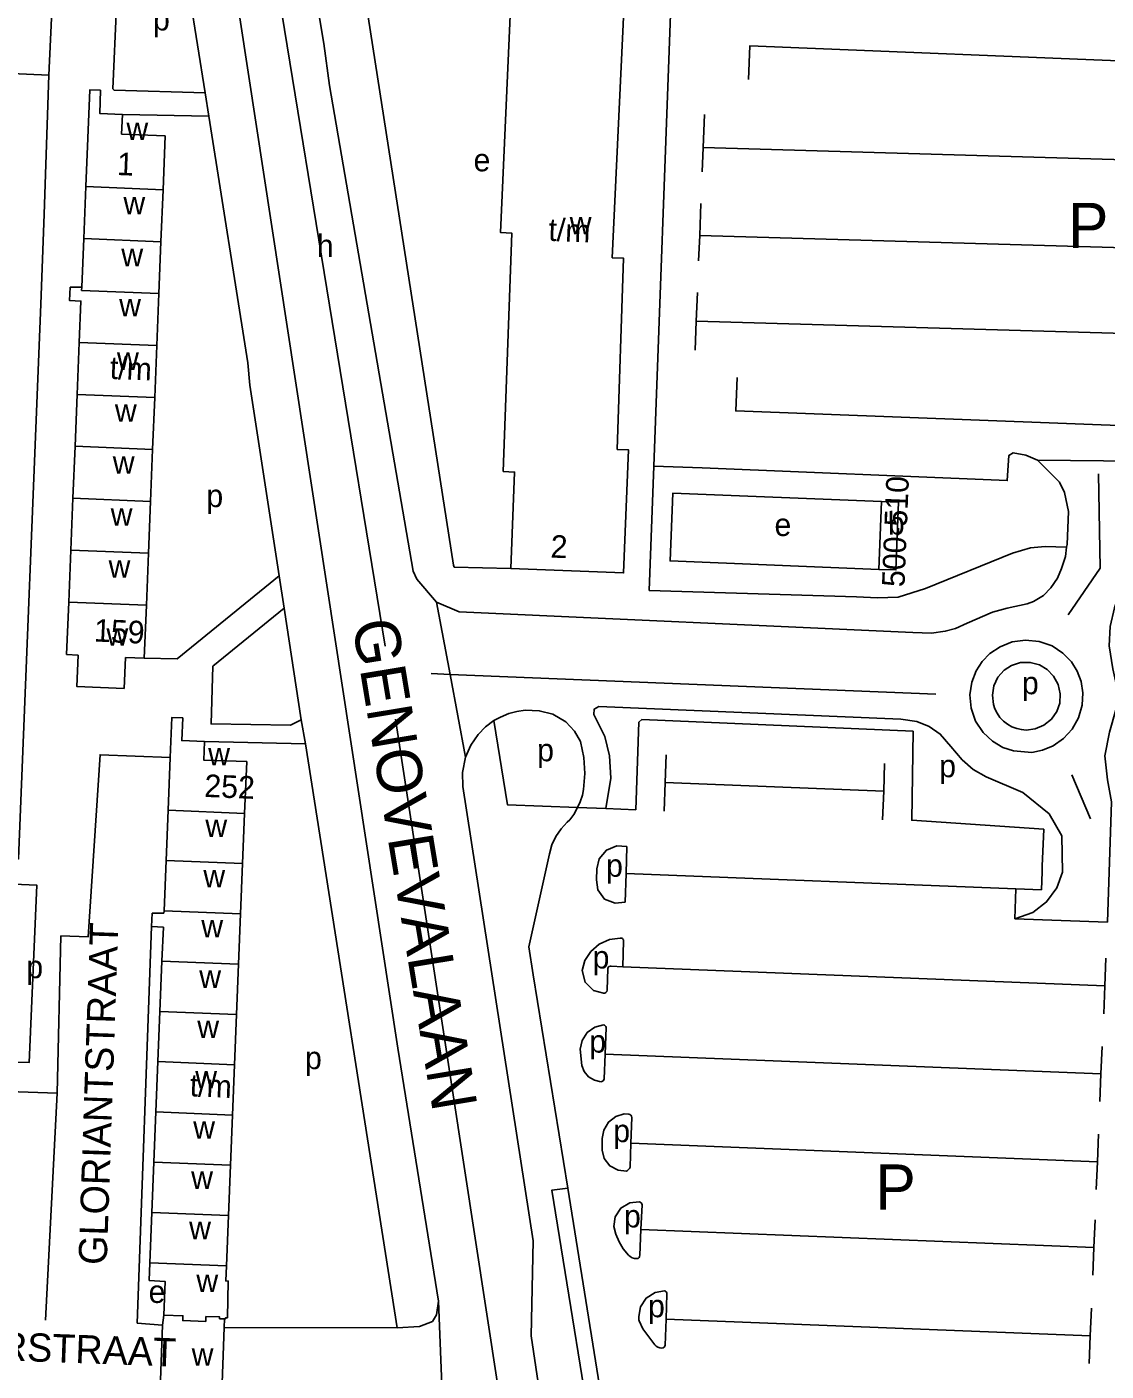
# Model space of a CAD drawing. Extents: x 159675 to 162108, y 386471 to 388472.
# Drawn here: x 160845.9 to 161036.8, y 386600.8 to 386838.6 of the extents above; entities that cross this region are included whole.
import ezdxf

# ---------------------------------------------------------------- set-up
doc = ezdxf.new("R2010")
doc.units = 0
for name, color, linetype in [('BLT_Basislijn', 7, 'Continuous'), ('BLT_Bebouwing', 7, 'Continuous'), ('BLT_Bebouwing_beschrifting', 7, 'Continuous'), ('BLT_Centroide', 7, 'Continuous'), ('BLT_Huisnummer_reeks', 7, 'Continuous'), ('BLT_Onderdoorgang_en_onderverdeling', 7, 'Continuous'), ('BLT_Onderverdeling_panden', 7, 'Continuous'), ('BLT_Straatnaam', 7, 'Continuous'), ('BLT_Straatnaam_hoofdweg', 7, 'Continuous'), ('BLT_Vlakafsluiter', 7, 'Continuous')]:
    doc.layers.add(name, color=color, linetype=linetype)

msp = doc.modelspace()

# ---------------------------------------------------------------- linework, layer by layer
at = {"layer": 'BLT_Basislijn'}
for p, q in [((160909.26, 386729.04), (160885.88, 386872.2)), ((160877.41, 386826.94), (160872.64, 386857.14)), ((160849.78, 386830.06), (160850.45, 386844.28)), ((160771.16, 386833.71), (160849.78, 386830.06)), ((160878.05, 386822.8), (160877.41, 386826.94)), ((160878.05, 386822.8), (160862.8, 386823.12)), ((160965.75, 386823.14), (160965.51, 386817.25)), ((160965.37, 386812.96), (160965.51, 386817.25)), ((160965.51, 386817.25), (161045.56, 386814.95)), ((160965.12, 386807.38), (160964.93, 386801.68)), ((160964.72, 386797.21), (160964.93, 386801.68)), ((161044.98, 386799.38), (160964.93, 386801.68)), ((160964.5, 386791.64), (160964.3, 386786.54)), ((160964.11, 386781.44), (160964.3, 386786.54)), ((160964.3, 386786.54), (161044.35, 386784.23)), ((160921.45, 386743.04), (160931.47, 386742.82)), ((160872.44, 386726.85), (160890.51, 386741.51)), ((160891.39, 386735.79), (160890.51, 386741.51)), ((160878.76, 386725.54), (160891.39, 386735.79)), ((160894.43, 386716.02), (160891.39, 386735.79)), ((160920.74, 386724.07), (160917.39, 386724.21)), ((161006.66, 386720.59), (160920.74, 386724.07)), ((160895.19, 386711.78), (160894.43, 386716.02)), ((160877.29, 386712.19), (160895.19, 386711.78)), ((160895.19, 386711.78), (160911.37, 386608.45)), ((160958.79, 386704.97), (160958.96, 386709.86)), ((160997.46, 386703.44), (160997.63, 386708.32)), ((160958.79, 386704.97), (160958.61, 386699.9)), ((160997.46, 386703.44), (160958.79, 386704.97)), ((161034.04, 386698.54), (161030.74, 386706.28)), ((160997.46, 386703.44), (160997.28, 386698.34)), ((160946.74, 386689.69), (160946.63, 386687.7)), ((161020.86, 386686.13), (160951.88, 386688.87)), ((161025.5, 386689.17), (161025.37, 386685.96)), ((161020.65, 386680.81), (161020.86, 386686.13)), ((161025.37, 386685.96), (161020.86, 386686.13)), ((160951.11, 386677.41), (160950.82, 386677.42)), ((161036.59, 386668.95), (161036.78, 386673.84)), ((161036.59, 386668.95), (160951.32, 386672.33)), ((161036.4, 386664.05), (161036.59, 386668.95)), ((161035.9, 386653.38), (160948.2, 386656.86)), ((161035.9, 386653.38), (161036.09, 386658.27)), ((161035.71, 386648.49), (161035.9, 386653.38)), ((160851.25, 386650), (160849.16, 386609.85)), ((161035.27, 386637.84), (161035.46, 386642.73)), ((161035.27, 386637.84), (160952.73, 386641.12)), ((161035.08, 386632.95), (161035.27, 386637.84)), ((161034.66, 386622.7), (160954.52, 386625.88)), ((161034.66, 386622.7), (161034.85, 386627.59)), ((161034.47, 386617.81), (161034.66, 386622.7)), ((161034.02, 386607.04), (161034.21, 386611.93)), ((160869.87, 386608.94), (160865.36, 386609.28)), ((161034.02, 386607.04), (160958.95, 386610.02)), ((160880.76, 386608.52), (160911.37, 386608.45)), ((161033.83, 386602.15), (161034.02, 386607.04))]:
    msp.add_line(p, q, dxfattribs=at)
for points in [[(160918.36, 386736.86), (160914.89, 386740.93), (160914.24, 386742.32), (160899.39, 386828.22), (160898.4, 386835.69), (160885.24, 386913.86)], [(160901.51, 386870.74), (160921.38, 386743.41), (160921.45, 386743.04)], [(160879.32, 386864.9), (160879.89, 386863.36), (160880.85, 386857.95), (160911.48, 386657.93)], [(160877.41, 386826.94), (160861.29, 386827.41), (160861.07, 386827.66), (160862.37, 386856.93), (160862.79, 386857.41), (160872.64, 386857.14)], [(160956.8, 386760.91), (160959.79, 386842.42)], [(161046.04, 386826.36), (161046.26, 386832.33), (160973.8, 386835.27), (160973.55, 386829.3)], [(160849.78, 386830.06), (160848.93, 386805.46), (160848.35, 386789.54)], [(160890.51, 386741.51), (160885.32, 386775.22), (160884.94, 386779.2), (160878.05, 386822.8)], [(160848.35, 386789.54), (160844.4, 386691.43), (160832.55, 386692.13)], [(161043.91, 386773.63), (161043.68, 386767.9), (160971.29, 386770.67), (160971.52, 386776.56)], [(161024.68, 386761.94), (161022.61, 386762.85), (161020.39, 386763.26), (161019.63, 386762.8), (161019.31, 386758.36), (160965.35, 386760.58), (160956.8, 386760.91)], [(161029.8, 386746.57), (161029.91, 386747.02), (161030.16, 386752.9), (161029.47, 386756.22), (161028.54, 386758.1), (161024.68, 386761.94)], [(161037.04, 386680.24), (161037.76, 386701.5), (161037.04, 386705.39), (161036.59, 386709.64), (161037.39, 386713.84), (161038.55, 386717.77), (161038.7, 386721.87), (161038.02, 386725.04), (161037.35, 386729.13), (161037.54, 386732.53), (161038.3, 386735.86), (161039.39, 386739.32), (161040.01, 386742.43), (161040.23, 386749.77), (161040.28, 386751.85), (161040.49, 386753.67), (161040.97, 386755.3), (161041.76, 386756.88), (161042.83, 386758.3), (161044.14, 386759.5), (161045.85, 386760.7), (161047.67, 386761.41), (161049.71, 386761.68)], [(160955.99, 386738.91), (160956.8, 386760.91)], [(161030.1, 386734.63), (161035.75, 386742.88), (161035.46, 386759.53)], [(160996.62, 386742.65), (160959.68, 386744.13), (160960.16, 386756.13), (160997.09, 386754.64)], [(160918.36, 386736.86), (160922.37, 386735.15), (161002.61, 386731.5), (161005.91, 386731.35), (161008.34, 386731.69), (161010.15, 386732.18), (161012.24, 386733.11), (161016.72, 386735.07), (161019.3, 386735.8), (161022.83, 386736.53), (161023.94, 386736.95), (161025.72, 386738), (161027.03, 386739.37), (161028.23, 386741.1), (161028.9, 386742.82), (161029.6, 386744.9), (161029.8, 386746.57)], [(160955.99, 386738.91), (160992.65, 386737.79), (160996.38, 386737.62), (161000, 386737.75), (161004.87, 386739.25), (161020.23, 386745.5), (161023.45, 386746.46), (161026.06, 386746.67), (161029.8, 386746.57)], [(161031.72, 386724.62), (161030.67, 386726.29), (161029.17, 386727.84), (161027.24, 386729.1), (161024.98, 386729.91), (161022.56, 386730.15), (161020.18, 386729.82), (161018.04, 386728.97), (161016.26, 386727.76), (161014.9, 386726.34)], [(160872.44, 386726.85), (160866.63, 386726.96)], [(161014.9, 386726.34), (161013.83, 386724.71), (161013.05, 386722.72), (161012.72, 386720.46), (161012.93, 386718.08), (161013.73, 386715.79), (161015.04, 386713.8), (161016.71, 386712.24), (161018.55, 386711.16), (161020.41, 386710.55), (161023.68, 386710.28)], [(161026.38, 386724.92), (161025.01, 386725.75), (161023.38, 386726.19), (161021.68, 386726.16), (161020.1, 386725.67), (161018.77, 386724.81), (161017.68, 386723.57), (161016.95, 386722.03), (161016.69, 386720.37), (161016.88, 386718.77)], [(160894.43, 386716.02), (160892.54, 386715.06), (160878.47, 386715.32), (160878.76, 386725.54)], [(161022.67, 386714.23), (161024.26, 386714.42), (161025.82, 386715.07), (161027.14, 386716.14), (161028.08, 386717.5), (161028.6, 386718.99), (161028.7, 386720.64), (161028.33, 386722.3), (161027.52, 386723.78), (161026.38, 386724.92)], [(161023.68, 386710.28), (161025.55, 386710.65), (161027.46, 386711.44), (161029.27, 386712.7), (161030.81, 386714.38), (161031.94, 386716.4), (161032.57, 386718.6), (161032.7, 386720.79), (161032.38, 386722.83), (161031.72, 386724.62)], [(161016.88, 386718.77), (161017.14, 386717.98), (161017.52, 386717.2), (161018.03, 386716.47), (161018.65, 386715.81), (161019.37, 386715.25), (161020.16, 386714.8), (161020.99, 386714.48), (161021.83, 386714.3), (161022.67, 386714.23)], [(160928.47, 386715.89), (160929.64, 386716.52), (160931.14, 386717.14), (160932.56, 386717.52), (160934.03, 386717.72), (160936.51, 386717.64), (160938.92, 386717.06), (160941.24, 386715.69), (160942.77, 386714.01), (160943.82, 386712.18), (160944.41, 386709.38), (160944.6, 386706.53), (160944.38, 386703.69), (160944.18, 386702.7), (160943.77, 386701.5), (160943.29, 386700.52)], [(161029.09, 386689.09), (161028.97, 386695.49), (161026.73, 386699.42), (161022.1, 386703.19), (161015.58, 386705.96), (161013.31, 386707.27), (161011.34, 386708.97), (161009.35, 386711.34), (161007.46, 386713.51), (161005.49, 386714.84), (161003.3, 386715.71), (161000.49, 386716.13), (160947.07, 386718.39), (160946.25, 386717.93), (160946.18, 386716.99), (160948.14, 386713.07), (160948.93, 386709.69), (160949.17, 386705.71), (160948.29, 386700.33)], [(160911.07, 386716.12), (160929.2, 386598.21), (160943.22, 386496.43)], [(160923.46, 386709.45), (160924.41, 386711.56), (160925.69, 386713.45), (160927.01, 386714.78), (160928.47, 386715.89)], [(160928.47, 386715.89), (160930.88, 386701.02), (160943.29, 386700.52)], [(160948.29, 386700.33), (160953.6, 386700.13), (160954.16, 386715.6), (160954.66, 386716.06), (161002.67, 386714), (161002.43, 386698.28), (161025.79, 386696.68), (161025.52, 386690.15), (161025.5, 386689.17)], [(160832.28, 386650.66), (160851.25, 386650), (160851.9, 386677.8), (160856.69, 386677.62), (160858.83, 386709.86), (160871.23, 386709.36)], [(160923.46, 386709.45), (160922.94, 386706.69), (160922.99, 386704.26), (160935.42, 386623.87)], [(160943.29, 386700.52), (160942.65, 386699.3), (160942.31, 386698.81), (160941.92, 386698.35), (160941.49, 386697.93)], [(160941.49, 386697.93), (160940.38, 386696.75), (160939.46, 386695.39), (160938.76, 386693.9), (160938.31, 386692.34)], [(160952.03, 386693.64), (160950.25, 386693.74), (160948.41, 386692.96), (160947.15, 386691.42), (160946.74, 386689.69)], [(160952.03, 386693.64), (160951.88, 386688.87)], [(160938.31, 386692.34), (160934.66, 386675.85), (160935.46, 386670.94)], [(160946.63, 386687.7), (160946.87, 386685.94), (160948.09, 386684.32), (160949.97, 386683.57), (160951.73, 386683.79)], [(160951.88, 386688.87), (160951.73, 386683.79)], [(161020.65, 386680.81), (161023.86, 386681.93), (161026.27, 386683.83), (161028.07, 386686.31), (161029.09, 386689.09)], [(160843.55, 386686.94), (160847.66, 386686.77), (160846.26, 386655.4), (160842.1, 386655.53)], [(160867.93, 386679.47), (160865.36, 386609.28)], [(160950.82, 386677.42), (160948.94, 386677.15), (160947.14, 386676.33), (160945.64, 386675.04), (160944.59, 386673.45)], [(160951.43, 386676.96), (160951.41, 386677.1), (160951.34, 386677.24), (160951.24, 386677.34), (160951.11, 386677.41)], [(160951.43, 386676.96), (160951.32, 386672.33)], [(160944.59, 386673.45), (160944.11, 386671.67), (160944.62, 386669.62), (160946.13, 386668.14), (160947.9, 386667.66)], [(160948.65, 386672.07), (160948.52, 386668.21)], [(160949.23, 386672.43), (160949.05, 386672.45), (160948.86, 386672.38), (160948.72, 386672.24), (160948.65, 386672.07)], [(160951.32, 386672.33), (160949.23, 386672.43)], [(160935.46, 386670.94), (160941.6, 386633.21)], [(160947.9, 386667.66), (160948.12, 386667.69), (160948.32, 386667.81), (160948.46, 386668), (160948.52, 386668.21)], [(160947.89, 386662.06), (160946.37, 386661.67), (160945.01, 386660.71), (160944.1, 386659.31), (160943.76, 386657.79)], [(160948.37, 386661.6), (160948.3, 386661.76), (160948.18, 386661.89), (160948.04, 386661.99), (160947.89, 386662.06)], [(160948.37, 386661.6), (160948.2, 386656.86)], [(160911.48, 386657.93), (160918.69, 386613.19)], [(160943.76, 386657.79), (160944.03, 386654.87)], [(160948.2, 386656.86), (160948.03, 386652.55)], [(160944.03, 386654.87), (160944.45, 386653.8), (160945.24, 386652.88), (160946.27, 386652.26), (160947.39, 386652.02)], [(160947.39, 386652.02), (160947.61, 386652.06), (160947.81, 386652.17), (160947.96, 386652.35), (160948.03, 386652.55)], [(160951.57, 386646.32), (160950.09, 386645.87), (160948.78, 386644.87), (160947.93, 386643.46), (160947.64, 386641.94)], [(160951.57, 386646.32), (160952.39, 386646.29)], [(160952.88, 386645.71), (160952.83, 386645.9), (160952.72, 386646.07), (160952.56, 386646.21), (160952.39, 386646.29)], [(160952.88, 386645.71), (160952.73, 386641.12)], [(160947.64, 386641.94), (160947.63, 386639.91)], [(160952.73, 386641.12), (160952.58, 386636.87)], [(160947.63, 386639.91), (160948.01, 386638.44), (160949.01, 386637.13), (160950.46, 386636.35), (160951.97, 386636.2)], [(160951.97, 386636.2), (160952.16, 386636.33), (160952.33, 386636.48), (160952.47, 386636.67), (160952.58, 386636.87)], [(160947.44, 386579.29), (160938.77, 386632.83), (160941.6, 386633.21)], [(160947.96, 386593.46), (160941.6, 386633.21)], [(160954.21, 386630.77), (160952.54, 386630.61), (160950.95, 386629.66), (160949.95, 386628.09), (160949.74, 386626.42)], [(160954.73, 386630.22), (160954.68, 386630.41), (160954.56, 386630.58), (160954.4, 386630.7), (160954.21, 386630.77)], [(160954.73, 386630.22), (160954.52, 386625.88)], [(160949.74, 386626.42), (160950.08, 386625.03), (160950.64, 386623.69), (160951.39, 386622.45), (160952.32, 386621.35)], [(160954.52, 386625.88), (160954.29, 386621.32)], [(160935.42, 386623.87), (160935.12, 386607.08), (160938.24, 386586.05), (160941.18, 386569.03), (160947.36, 386519.8), (160948.5, 386511.14)], [(160952.32, 386621.35), (160952.62, 386621.07), (160952.99, 386620.86), (160953.4, 386620.74), (160953.81, 386620.72)], [(160953.81, 386620.72), (160954, 386620.77), (160954.18, 386620.92), (160954.28, 386621.11), (160954.29, 386621.32)], [(160958.69, 386615.01), (160957.01, 386614.74), (160955.45, 386613.74), (160954.44, 386612.19), (160954.16, 386610.51)], [(160959.11, 386614.52), (160959.09, 386614.69), (160959, 386614.85), (160958.85, 386614.96), (160958.69, 386615.01)], [(160959.11, 386614.52), (160958.95, 386610.02)], [(160918.69, 386613.19), (160918.37, 386610.79), (160917.61, 386609.59), (160915.36, 386608.73), (160911.37, 386608.45)], [(160954.16, 386610.51), (160954.13, 386610.32), (160954.12, 386610.12), (160954.15, 386609.92), (160954.19, 386609.73)], [(160954.19, 386609.73), (160954.87, 386608.3)], [(160958.95, 386610.02), (160958.79, 386605.42)], [(160954.87, 386608.3), (160956.95, 386605.49)], [(160956.95, 386605.49), (160957.2, 386605.23), (160957.51, 386605.03), (160957.87, 386604.92), (160958.23, 386604.88)], [(160958.23, 386604.88), (160958.42, 386604.94), (160958.6, 386605.06), (160958.73, 386605.23), (160958.79, 386605.42)]]:
    msp.add_lwpolyline(points, dxfattribs=at)
at = {"layer": 'BLT_Bebouwing'}
for p, q in [((160869.97, 386809.79), (160870.36, 386819.32)), ((160869.6, 386800.61), (160869.97, 386809.79)), ((160869.23, 386791.42), (160869.6, 386800.61)), ((160868.86, 386782.24), (160869.23, 386791.42)), ((160868.49, 386773.05), (160868.86, 386782.24)), ((160868.12, 386763.86), (160868.49, 386773.05)), ((160867.75, 386754.68), (160868.12, 386763.86)), ((160867.38, 386745.49), (160867.75, 386754.68)), ((160996.62, 386742.65), (160997.09, 386754.64)), ((160867.01, 386736.31), (160867.38, 386745.49)), ((160866.63, 386726.96), (160867.01, 386736.31)), ((160863.34, 386727.03), (160866.63, 386726.96)), ((160867.93, 386679.47), (160868.04, 386681.85)), ((160868.04, 386681.85), (160870.13, 386681.82)), ((160870.02, 386679.38), (160867.93, 386679.47)), ((160869.77, 386673.36), (160870.02, 386679.38)), ((160869.42, 386664.46), (160869.77, 386673.36)), ((160869.06, 386655.57), (160869.42, 386664.46)), ((160868.7, 386646.68), (160869.06, 386655.57)), ((160868.35, 386637.78), (160868.7, 386646.68)), ((160867.99, 386628.89), (160868.35, 386637.78)), ((160867.63, 386619.99), (160867.99, 386628.89)), ((160867.5, 386616.84), (160867.63, 386619.99)), ((160870.12, 386610.74), (160869.87, 386608.94)), ((160880.82, 386610.05), (160880.76, 386608.52)), ((160869.87, 386608.94), (160869.37, 386595.96)), ((160880.76, 386608.52), (160880.3, 386595.37))]:
    msp.add_line(p, q, dxfattribs=at)
for points in [[(160931.47, 386742.82), (160932.17, 386759.87), (160930.16, 386759.96), (160931.66, 386802.14), (160929.67, 386802.21), (160932.35, 386861.78), (160934.35, 386861.7), (160934.45, 386864.4)], [(160934.45, 386864.4), (160941.65, 386864.08), (160941.55, 386861.38), (160952.32, 386860.89), (160952.15, 386856.55), (160954.13, 386856.46), (160953.79, 386847.79), (160951.78, 386847.87), (160949.45, 386797.76), (160951.45, 386797.68), (160950.32, 386763.86), (160952.32, 386763.78), (160951.45, 386742.01), (160931.47, 386742.82)], [(160862.8, 386823.12), (160858.76, 386823.29), (160858.89, 386827.39), (160856.99, 386827.47), (160856.3, 386810.35)], [(160870.36, 386819.32), (160862.64, 386819.64), (160862.8, 386823.12)], [(160856.3, 386810.35), (160855.93, 386801.16)], [(160855.93, 386801.16), (160855.58, 386792.55)], [(160853.51, 386792.57), (160853.43, 386790.19), (160855.45, 386790.1), (160855.15, 386782.8)], [(160855.58, 386792.55), (160853.51, 386792.57)], [(160855.15, 386782.8), (160854.78, 386773.61)], [(160854.78, 386773.61), (160854.4, 386764.43)], [(160854.4, 386764.43), (160854.03, 386755.24)], [(160854.03, 386755.24), (160853.66, 386746.05)], [(160997.09, 386754.64), (161000.08, 386754.53), (160999.62, 386742.54), (160996.62, 386742.65)], [(160853.66, 386746.05), (160853.29, 386736.87)], [(160853.29, 386736.87), (160852.91, 386727.56)], [(160852.91, 386727.56), (160854.94, 386727.46), (160854.69, 386721.95), (160863.07, 386721.58), (160863.34, 386727.03)], [(160871.23, 386709.36), (160871.51, 386716.44), (160873.45, 386716.36), (160873.27, 386712.37), (160877.29, 386712.19)], [(160877.29, 386712.19), (160877.18, 386708.9), (160884.77, 386708.64), (160884.4, 386699.49)], [(160870.85, 386700.04), (160871.23, 386709.36)], [(160870.5, 386691.15), (160870.85, 386700.04)], [(160884.4, 386699.49), (160884.04, 386690.59)], [(160870.15, 386682.25), (160870.5, 386691.15)], [(160884.04, 386690.59), (160883.68, 386681.7)], [(160870.13, 386681.82), (160870.15, 386682.25)], [(160883.68, 386681.7), (160883.32, 386672.8)], [(160883.32, 386672.8), (160882.96, 386663.91)], [(160882.96, 386663.91), (160882.61, 386655.01)], [(160882.61, 386655.01), (160882.25, 386646.12)], [(160882.25, 386646.12), (160881.89, 386637.23)], [(160881.89, 386637.23), (160881.53, 386628.33)], [(160881.53, 386628.33), (160881.17, 386619.44)], [(160881.17, 386619.44), (160881.06, 386616.77), (160881.49, 386616.75), (160881.35, 386610.23)], [(160870.12, 386610.74), (160870.33, 386616.69), (160867.5, 386616.84)], [(160881.35, 386610.23), (160880.99, 386610.24), (160880.99, 386610.04), (160880.82, 386610.05)]]:
    msp.add_lwpolyline(points, dxfattribs=at)
at = {"layer": 'BLT_Onderdoorgang_en_onderverdeling'}
msp.add_lwpolyline([(160870.12, 386610.74), (160873.48, 386610.62), (160873.45, 386609.76), (160877.53, 386609.62), (160877.56, 386610.48), (160879.98, 386610.4), (160879.97, 386610.08), (160880.82, 386610.05)], dxfattribs=at)
at = {"layer": 'BLT_Onderverdeling_panden'}
for p, q in [((160856.3, 386810.35), (160869.97, 386809.79)), ((160855.93, 386801.16), (160869.6, 386800.61)), ((160855.15, 386782.8), (160868.86, 386782.24)), ((160854.78, 386773.61), (160868.49, 386773.05)), ((160854.4, 386764.43), (160868.12, 386763.86)), ((160854.03, 386755.24), (160867.75, 386754.68)), ((160853.66, 386746.05), (160867.38, 386745.49)), ((160853.29, 386736.87), (160867.01, 386736.31)), ((160870.85, 386700.04), (160884.4, 386699.49)), ((160870.5, 386691.15), (160884.04, 386690.59)), ((160870.15, 386682.25), (160883.68, 386681.7)), ((160869.77, 386673.36), (160883.32, 386672.8)), ((160869.42, 386664.46), (160882.96, 386663.91)), ((160869.06, 386655.57), (160882.61, 386655.01)), ((160868.7, 386646.68), (160882.25, 386646.12)), ((160868.35, 386637.78), (160881.89, 386637.23)), ((160867.99, 386628.89), (160881.53, 386628.33)), ((160867.63, 386619.99), (160881.17, 386619.44))]:
    msp.add_line(p, q, dxfattribs=at)
msp.add_lwpolyline([(160855.58, 386792.55), (160855.56, 386791.98), (160869.23, 386791.42)], dxfattribs=at)
at = {"layer": 'BLT_Vlakafsluiter'}
for p, q in [((161024.68, 386761.94), (161049.71, 386761.68)), ((160920.74, 386724.07), (160918.36, 386736.86)), ((160923.46, 386709.45), (160920.74, 386724.07)), ((160948.29, 386700.33), (160943.29, 386700.52)), ((161037.04, 386680.24), (161020.65, 386680.81)), ((160919.57, 386591.24), (160918.69, 386613.19))]:
    msp.add_line(p, q, dxfattribs=at)

# ---------------------------------------------------------------- texts
at = {"layer": 'BLT_Bebouwing_beschrifting'}
for p in [(161030.09, 386799.48), (160996.01, 386629.38)]:
    msp.add_text('P', height=8, dxfattribs=at).set_placement(p)
at = {"layer": 'BLT_Centroide'}
for s, p in [('p', (160868.19, 386837.99)), ('w', (160863.48, 386818.62)), ('e', (160924.9, 386813.06)), ('w', (160862.95, 386805.47)), ('w', (160941.91, 386801.89)), ('h', (160897.17, 386797.88)), ('w', (160862.58, 386796.28)), ('w', (160862.2, 386787.41)), ('w', (160861.82, 386777.94)), ('w', (160861.45, 386768.75)), ('w', (160861.07, 386759.56)), ('p', (160877.63, 386753.67)), ('w', (160860.7, 386750.38)), ('w', (160860.33, 386741.19)), ('w', (160859.95, 386729.16)), ('p', (161021.91, 386720.56)), ('p', (160936.15, 386708.7)), ('w', (160877.95, 386707.97)), ('p', (161007.28, 386705.88)), ('w', (160877.45, 386695.31)), ('p', (160948.35, 386688.27)), ('w', (160877.09, 386686.41)), ('w', (160876.73, 386677.53)), ('p', (160845.77, 386670.34)), ('p', (160945.96, 386672.05)), ('w', (160876.37, 386668.62)), ('w', (160876.02, 386659.75)), ('p', (160945.37, 386657.16)), ('p', (160895.08, 386654.24)), ('w', (160875.66, 386650.84)), ('w', (160875.3, 386641.94)), ('p', (160949.62, 386641.33)), ('w', (160874.94, 386633.06)), ('p', (160951.52, 386626.24)), ('w', (160874.58, 386624.16)), ('w', (160875.86, 386614.81)), ('e', (160867.41, 386612.88)), ('p', (160955.77, 386610.35)), ('w', (160875.03, 386601.8))]:
    msp.add_text(s, height=4, dxfattribs=at).set_placement(p)
for s, p in [('b', (160998.23, 386748.78)), ('e', (160978.17, 386748.52))]:
    msp.add_text(s, height=4, rotation=1, dxfattribs=at).set_placement(p)
at = {"layer": 'BLT_Huisnummer_reeks'}
for s, rotation, p in [('1', 357.6613, (160861.76, 386812.41)), ('t/m', 357.6502, (160938.09, 386800.78)), ('t/m', 357.6613, (160860.49, 386776.35)), ('500-510', 87.6729, (161001.14, 386739.46)), ('2', 357.6502, (160938.47, 386744.74)), ('159', 357.3422, (160857.69, 386729.9)), ('252', 357.6534, (160877.21, 386702.4)), ('t/m', 357.6559, (160874.64, 386649.44))]:
    msp.add_text(s, height=4, rotation=rotation, dxfattribs=at).set_placement(p)
at = {"layer": 'BLT_Straatnaam'}
for s, height, rotation, p in [('GLORIANTSTRAAT', 5, 88.0394, (160859.99, 386619.54)), ('MAURITS LIJNSLAGERSTRAAT', 4.9999, 357.9002, (160773.07, 386605.24))]:
    msp.add_text(s, height=height, rotation=rotation, dxfattribs=at).set_placement(p)
at = {"layer": 'BLT_Straatnaam_hoofdweg'}
msp.add_text('GENOVEVALAAN', height=8, rotation=279.3665, dxfattribs=at).set_placement((160903.41, 386733.27))

doc.saveas('drawing.dxf')
